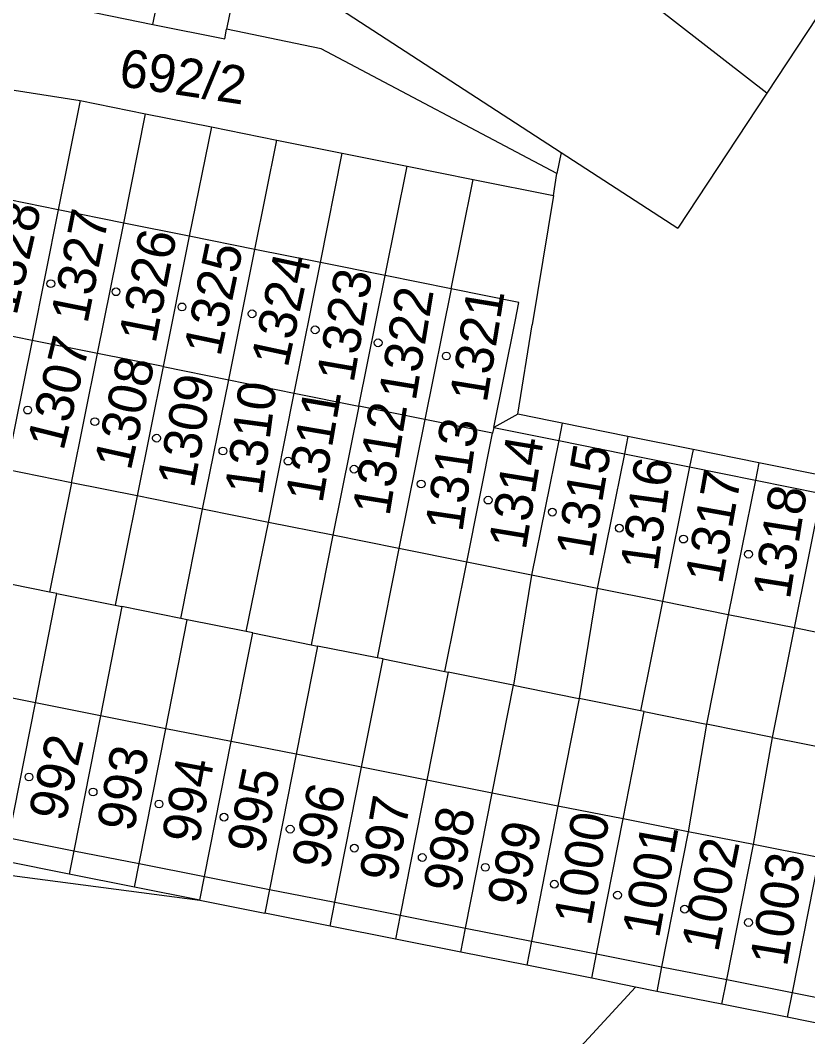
# Model space of a CAD drawing. Extents: x -735249 to -729401, y -1124843 to -1121828.
# Drawn here: x -734353.35 to -734317.99, y -1123702.88 to -1123657.27 of the extents above; entities that cross this region are included whole.
import ezdxf

# ---------------------------------------------------------------- set-up
doc = ezdxf.new("R2010")
doc.units = 0
for name, color, linetype in [('Vrstva 1', 7, 'Continuous'), ('Vrstva 18', 7, 'Continuous'), ('Vrstva 19', 7, 'Continuous'), ('Vrstva 25', 7, 'Continuous'), ('Vrstva 4', 7, 'Continuous')]:
    doc.layers.add(name, color=color, linetype=linetype)

msp = doc.modelspace()

# ---------------------------------------------------------------- linework, layer by layer
at = {"layer": 'Vrstva 1'}
for points in [[(-734313.11, -1123650.34), (-734319.82, -1123660.53)], [(-734347.4, -1123657.45), (-734346.2, -1123651.57)], [(-734343.32, -1123653.92), (-734344.09, -1123657.67)], [(-734343.32, -1123653.92), (-734329.06, -1123663.2)], [(-734319.82, -1123660.53), (-734327.71, -1123654.4)], [(-734350.54, -1123656.81), (-734347.4, -1123657.45)], [(-734347.4, -1123657.45), (-734344.17, -1123658.1)], [(-734344.17, -1123658.1), (-734344.09, -1123657.67)], [(-734339.84, -1123658.54), (-734344.09, -1123657.67)], [(-734329.25, -1123664.14), (-734339.84, -1123658.54)], [(-734353.63, -1123660.4), (-734350.66, -1123660.87)], [(-734319.82, -1123660.53), (-734323.83, -1123666.6)], [(-734350.66, -1123660.87), (-734351.65, -1123665.77)], [(-734350.66, -1123660.87), (-734347.72, -1123661.46)], [(-734348.7, -1123666.37), (-734347.72, -1123661.46)], [(-734347.72, -1123661.46), (-734344.77, -1123662.05)], [(-734344.77, -1123662.05), (-734345.76, -1123666.96)], [(-734344.77, -1123662.05), (-734341.83, -1123662.64)], [(-734342.82, -1123667.55), (-734341.83, -1123662.64)], [(-734341.83, -1123662.64), (-734338.89, -1123663.23)], [(-734339.87, -1123668.14), (-734338.89, -1123663.23)], [(-734338.89, -1123663.23), (-734335.98, -1123663.82)], [(-734329.06, -1123663.2), (-734329.25, -1123664.14)], [(-734329.06, -1123663.2), (-734323.83, -1123666.6)], [(-734336.97, -1123668.72), (-734335.98, -1123663.82)], [(-734335.98, -1123663.82), (-734333.02, -1123664.41)], [(-734329.41, -1123665.13), (-734329.25, -1123664.14)], [(-734334, -1123669.32), (-734333.02, -1123664.41)], [(-734333.02, -1123664.41), (-734329.41, -1123665.13)], [(-734329.41, -1123665.13), (-734330.36, -1123670.94)], [(-734351.65, -1123665.77), (-734352.82, -1123671.63)], [(-734349.88, -1123672.22), (-734348.7, -1123666.37)], [(-734345.76, -1123666.96), (-734346.94, -1123672.81)], [(-734343.99, -1123673.41), (-734342.82, -1123667.55)], [(-734341.05, -1123674), (-734339.87, -1123668.14)], [(-734338.14, -1123674.58), (-734336.97, -1123668.72)], [(-734334, -1123669.32), (-734335.18, -1123675.18)], [(-734352.82, -1123671.63), (-734355.77, -1123671.04)], [(-734331.01, -1123674.95), (-734330.36, -1123670.94)], [(-734352.82, -1123671.63), (-734353.99, -1123677.43)], [(-734349.88, -1123672.22), (-734352.82, -1123671.63)], [(-734351.05, -1123678.02), (-734349.88, -1123672.22)], [(-734346.94, -1123672.81), (-734349.88, -1123672.22)], [(-734346.94, -1123672.81), (-734348.1, -1123678.61)], [(-734346.94, -1123672.81), (-734343.99, -1123673.41)], [(-734345.16, -1123679.21), (-734343.99, -1123673.41)], [(-734343.99, -1123673.41), (-734341.05, -1123674)], [(-734342.21, -1123679.8), (-734341.05, -1123674)], [(-734341.05, -1123674), (-734338.14, -1123674.58)], [(-734338.14, -1123674.58), (-734339.31, -1123680.38)], [(-734335.18, -1123675.18), (-734338.14, -1123674.58)], [(-734331.01, -1123674.95), (-734332.09, -1123675.54)], [(-734329.46, -1123675.26), (-734331.01, -1123674.95)], [(-734335.18, -1123675.18), (-734336.35, -1123680.98)], [(-734332.14, -1123675.79), (-734335.18, -1123675.18)], [(-734332.09, -1123675.54), (-734332.14, -1123675.79)], [(-734329.02, -1123675.35), (-734329.46, -1123675.26)], [(-734329.02, -1123675.35), (-734329.17, -1123676.13)], [(-734326.07, -1123675.95), (-734329.02, -1123675.35)], [(-734333.3, -1123681.59), (-734332.14, -1123675.79)], [(-734326.07, -1123675.95), (-734326.22, -1123676.72)], [(-734323.14, -1123676.53), (-734326.07, -1123675.95)], [(-734329.17, -1123676.13), (-734330.39, -1123682.17)], [(-734323.14, -1123676.53), (-734323.3, -1123677.31)], [(-734320.19, -1123677.13), (-734323.14, -1123676.53)], [(-734326.22, -1123676.72), (-734327.44, -1123682.77)], [(-734323.3, -1123677.31), (-734324.51, -1123683.35)], [(-734320.19, -1123677.13), (-734320.34, -1123677.9)], [(-734317.21, -1123677.72), (-734320.19, -1123677.13)], [(-734320.34, -1123677.9), (-734321.56, -1123683.95)], [(-734351.05, -1123678.02), (-734352.03, -1123682.93)], [(-734348.1, -1123678.61), (-734349.09, -1123683.52)], [(-734318.58, -1123684.54), (-734317.37, -1123678.5)], [(-734346.14, -1123684.11), (-734345.16, -1123679.21)], [(-734343.2, -1123684.7), (-734342.21, -1123679.8)], [(-734339.31, -1123680.38), (-734340.29, -1123685.29)], [(-734336.35, -1123680.98), (-734337.33, -1123685.88)], [(-734460.54, -1123681.62), (-734345.29, -1123696.75)], [(-734334.29, -1123686.49), (-734333.3, -1123681.59)], [(-734352.03, -1123682.93), (-734354.62, -1123682.41)], [(-734330.39, -1123682.17), (-734331.2, -1123687.11)], [(-734327.44, -1123682.77), (-734328.26, -1123687.7)], [(-734352.67, -1123687.9), (-734351.71, -1123682.99)], [(-734351.71, -1123682.99), (-734352.03, -1123682.93)], [(-734351.71, -1123682.99), (-734349.09, -1123683.52)], [(-734324.51, -1123683.35), (-734325.5, -1123688.26)], [(-734348.79, -1123683.58), (-734349.75, -1123688.48)], [(-734349.09, -1123683.52), (-734348.79, -1123683.58)], [(-734346.14, -1123684.11), (-734348.79, -1123683.58)], [(-734346.82, -1123689.06), (-734345.86, -1123684.17)], [(-734345.86, -1123684.17), (-734346.14, -1123684.11)], [(-734343.2, -1123684.7), (-734345.86, -1123684.17)], [(-734321.56, -1123683.95), (-734322.54, -1123688.85)], [(-734342.91, -1123684.76), (-734343.2, -1123684.7)], [(-734319.57, -1123689.45), (-734318.58, -1123684.54)], [(-734343.88, -1123689.64), (-734342.91, -1123684.76)], [(-734342.91, -1123684.76), (-734340.29, -1123685.29)], [(-734340, -1123685.35), (-734340.96, -1123690.21)], [(-734340.29, -1123685.29), (-734340, -1123685.35)], [(-734337.33, -1123685.88), (-734340, -1123685.35)], [(-734338.02, -1123690.79), (-734337.06, -1123685.93)], [(-734337.06, -1123685.93), (-734337.33, -1123685.88)], [(-734337.06, -1123685.93), (-734334.29, -1123686.49)], [(-734334.13, -1123686.52), (-734335.09, -1123691.37)], [(-734334.29, -1123686.49), (-734334.13, -1123686.52)], [(-734331.37, -1123687.08), (-734334.13, -1123686.52)], [(-734332.16, -1123691.95), (-734331.2, -1123687.11)], [(-734331.2, -1123687.11), (-734331.37, -1123687.08)], [(-734331.2, -1123687.11), (-734328.42, -1123687.67)], [(-734353.86, -1123693.96), (-734352.67, -1123687.9)], [(-734328.26, -1123687.7), (-734329.21, -1123692.53)], [(-734328.42, -1123687.67), (-734328.26, -1123687.7)], [(-734325.5, -1123688.26), (-734328.26, -1123687.7)], [(-734326.28, -1123693.11), (-734325.33, -1123688.29)], [(-734325.33, -1123688.29), (-734325.5, -1123688.26)], [(-734325.33, -1123688.29), (-734322.54, -1123688.85)], [(-734349.75, -1123688.48), (-734350.94, -1123694.54)], [(-734348.01, -1123695.11), (-734346.82, -1123689.06)], [(-734322.54, -1123688.85), (-734323.36, -1123693.69)], [(-734319.57, -1123689.45), (-734322.54, -1123688.85)], [(-734345.08, -1123695.69), (-734343.88, -1123689.64)], [(-734320.43, -1123694.26), (-734319.57, -1123689.45)], [(-734319.57, -1123689.45), (-734316.63, -1123690.04)], [(-734340.96, -1123690.21), (-734342.16, -1123696.27)], [(-734339.22, -1123696.85), (-734338.02, -1123690.79)], [(-734335.09, -1123691.37), (-734336.29, -1123697.43)], [(-734333.36, -1123698.01), (-734332.16, -1123691.95)], [(-734329.21, -1123692.53), (-734330.4, -1123698.59)], [(-734327.47, -1123699.17), (-734326.28, -1123693.11)], [(-734323.36, -1123693.69), (-734324.55, -1123699.75)], [(-734321.63, -1123700.32), (-734320.43, -1123694.26)], [(-734350.94, -1123694.54), (-734351.15, -1123695.59)], [(-734351.15, -1123695.59), (-734354.06, -1123695)], [(-734348.22, -1123696.17), (-734348.01, -1123695.11)], [(-734317.49, -1123694.84), (-734318.69, -1123700.9)], [(-734348.22, -1123696.17), (-734351.15, -1123695.59)], [(-734345.29, -1123696.75), (-734345.08, -1123695.69)], [(-734345.29, -1123696.75), (-734348.22, -1123696.17)], [(-734342.16, -1123696.27), (-734342.37, -1123697.34)], [(-734345.29, -1123696.75), (-734342.37, -1123697.34)], [(-734339.43, -1123697.92), (-734339.22, -1123696.85)], [(-734339.43, -1123697.92), (-734342.37, -1123697.34)], [(-734336.29, -1123697.43), (-734336.5, -1123698.51)], [(-734336.5, -1123698.51), (-734339.43, -1123697.92)], [(-734333.57, -1123699.09), (-734333.36, -1123698.01)], [(-734333.57, -1123699.09), (-734336.5, -1123698.51)], [(-734330.4, -1123698.59), (-734330.61, -1123699.68)], [(-734330.61, -1123699.68), (-734333.57, -1123699.09)], [(-734327.68, -1123700.26), (-734327.47, -1123699.17)], [(-734327.68, -1123700.26), (-734330.61, -1123699.68)], [(-734324.55, -1123699.75), (-734324.77, -1123700.85)], [(-734325.73, -1123700.66), (-734347.17, -1123723.93)], [(-734325.73, -1123700.66), (-734327.68, -1123700.26)], [(-734324.77, -1123700.85), (-734325.73, -1123700.66)], [(-734321.85, -1123701.43), (-734321.63, -1123700.32)], [(-734321.85, -1123701.43), (-734324.77, -1123700.85)], [(-734318.69, -1123700.9), (-734318.91, -1123702.01)], [(-734318.91, -1123702.01), (-734321.85, -1123701.43)], [(-734315.97, -1123702.6), (-734318.91, -1123702.01)]]:
    msp.add_lwpolyline(points, dxfattribs=at)
at = {"layer": 'Vrstva 25'}
for centre in [(-734351.98, -1123669.09), (-734349.05, -1123669.45), (-734346.09, -1123670.13), (-734342.94, -1123670.44), (-734340.11, -1123671.16), (-734337.28, -1123671.74), (-734334.22, -1123672.33), (-734353.02, -1123674.76), (-734350, -1123675.28), (-734347.23, -1123676.02), (-734344.25, -1123676.6), (-734341.32, -1123677.05), (-734338.36, -1123677.41), (-734335.35, -1123678.08), (-734332.34, -1123678.8), (-734329.46, -1123679.34), (-734326.45, -1123680.06), (-734323.57, -1123680.55), (-734320.65, -1123681.23), (-734352.96, -1123691.23), (-734350.08, -1123691.9), (-734347.12, -1123692.44), (-734344.2, -1123693.03), (-734341.23, -1123693.57), (-734338.35, -1123694.42), (-734335.3, -1123694.84), (-734332.47, -1123695.28), (-734329.37, -1123696.04), (-734326.53, -1123696.53), (-734323.52, -1123697.16), (-734320.65, -1123697.76)]:
    msp.add_circle(centre, 0.175, dxfattribs=at)
at = {"layer": 'Vrstva 4'}
for points in [[(-734351.65, -1123665.77), (-734354.59, -1123665.18)], [(-734348.7, -1123666.37), (-734351.65, -1123665.77)], [(-734345.76, -1123666.96), (-734348.7, -1123666.37)], [(-734342.82, -1123667.55), (-734345.76, -1123666.96)], [(-734339.87, -1123668.14), (-734342.82, -1123667.55)], [(-734336.97, -1123668.72), (-734339.87, -1123668.14)], [(-734334, -1123669.32), (-734336.97, -1123668.72)], [(-734330.96, -1123669.93), (-734334, -1123669.32)], [(-734331.13, -1123670.78), (-734330.96, -1123669.93)], [(-734332.09, -1123675.54), (-734331.13, -1123670.78)], [(-734332.09, -1123675.54), (-734329.17, -1123676.13)], [(-734329.17, -1123676.13), (-734326.22, -1123676.72)], [(-734326.22, -1123676.72), (-734323.3, -1123677.31)], [(-734351.05, -1123678.02), (-734353.99, -1123677.43)], [(-734323.3, -1123677.31), (-734320.34, -1123677.9)], [(-734320.34, -1123677.9), (-734317.37, -1123678.5)], [(-734348.1, -1123678.61), (-734351.05, -1123678.02)], [(-734345.16, -1123679.21), (-734348.1, -1123678.61)], [(-734342.21, -1123679.8), (-734345.16, -1123679.21)], [(-734339.31, -1123680.38), (-734342.21, -1123679.8)], [(-734336.35, -1123680.98), (-734339.31, -1123680.38)], [(-734333.3, -1123681.59), (-734336.35, -1123680.98)], [(-734330.39, -1123682.17), (-734333.3, -1123681.59)], [(-734327.44, -1123682.77), (-734330.39, -1123682.17)], [(-734324.51, -1123683.35), (-734327.44, -1123682.77)], [(-734321.56, -1123683.95), (-734324.51, -1123683.35)], [(-734318.58, -1123684.54), (-734321.56, -1123683.95)], [(-734315.64, -1123685.14), (-734318.58, -1123684.54)], [(-734352.67, -1123687.9), (-734355.59, -1123687.32)], [(-734349.75, -1123688.48), (-734352.67, -1123687.9)], [(-734346.82, -1123689.06), (-734349.75, -1123688.48)], [(-734343.88, -1123689.64), (-734346.82, -1123689.06)], [(-734340.96, -1123690.21), (-734343.88, -1123689.64)], [(-734338.02, -1123690.79), (-734340.96, -1123690.21)], [(-734335.09, -1123691.37), (-734338.02, -1123690.79)], [(-734332.16, -1123691.95), (-734335.09, -1123691.37)], [(-734329.21, -1123692.53), (-734332.16, -1123691.95)], [(-734326.28, -1123693.11), (-734329.21, -1123692.53)], [(-734323.36, -1123693.69), (-734326.28, -1123693.11)], [(-734320.43, -1123694.26), (-734323.36, -1123693.69)], [(-734353.86, -1123693.96), (-734350.94, -1123694.54)], [(-734317.49, -1123694.84), (-734320.43, -1123694.26)], [(-734350.94, -1123694.54), (-734348.01, -1123695.11)], [(-734348.01, -1123695.11), (-734345.08, -1123695.69)], [(-734345.08, -1123695.69), (-734342.16, -1123696.27)], [(-734342.16, -1123696.27), (-734339.22, -1123696.85)], [(-734339.22, -1123696.85), (-734336.29, -1123697.43)], [(-734336.29, -1123697.43), (-734333.36, -1123698.01)], [(-734333.36, -1123698.01), (-734330.4, -1123698.59)], [(-734330.4, -1123698.59), (-734327.47, -1123699.17)], [(-734327.47, -1123699.17), (-734324.55, -1123699.75)], [(-734324.55, -1123699.75), (-734321.63, -1123700.32)], [(-734321.63, -1123700.32), (-734318.69, -1123700.9)], [(-734318.69, -1123700.9), (-734315.75, -1123701.48)]]:
    msp.add_lwpolyline(points, dxfattribs=at)

# ---------------------------------------------------------------- texts
at = {"layer": 'Vrstva 18'}
msp.add_text('692/2', height=1.7, rotation=351.4028, dxfattribs=at).set_placement((-734348.973, -1123660.203))
at = {"layer": 'Vrstva 19'}
for s, rotation, p in [('1328', 77.1006, (-734353.52, -1123670.561)), ('1327', 78.7006, (-734350.336, -1123670.925)), ('1326', 78.9006, (-734347.277, -1123671.816)), ('1325', 78.2006, (-734344.364, -1123672.404)), ('1324', 77.9006, (-734341.343, -1123672.903)), ('1323', 80.2006, (-734338.383, -1123673.579)), ('1322', 80.7006, (-734335.595, -1123674.391)), ('1321', 80.8006, (-734332.405, -1123674.471)), ('1307', 76.1006, (-734351.416, -1123676.628)), ('1308', 77.5006, (-734348.391, -1123677.522)), ('1309', 79.6006, (-734345.55, -1123678.308)), ('1310', 82.4007, (-734342.491, -1123678.626)), ('1311', 80.3006, (-734339.783, -1123678.98)), ('1312', 80.8006, (-734336.775, -1123679.561)), ('1313', 81.7007, (-734333.499, -1123680.274)), ('1314', 80.7006, (-734330.655, -1123681.081)), ('1315', 80.5006, (-734327.644, -1123681.45)), ('1316', 82.3007, (-734324.731, -1123682.036)), ('1317', 79.9006, (-734321.841, -1123682.619)), ('1318', 81.0006, (-734318.796, -1123683.292)), ('992', 76.8006, (-734351.349, -1123693.28)), ('993', 79.3006, (-734348.259, -1123693.737)), ('994', 79.5006, (-734345.34, -1123694.277)), ('995', 78.5006, (-734342.426, -1123694.735)), ('996', 77.7006, (-734339.532, -1123695.452)), ('997', 80.2006, (-734336.463, -1123695.989)), ('998', 79.3006, (-734333.609, -1123696.487)), ('1000', 80.2006, (-734327.733, -1123697.959)), ('999', 76.9006, (-734330.769, -1123697.15)), ('1001', 79.9006, (-734324.671, -1123698.509)), ('1002', 78.8006, (-734322.017, -1123699.135)), ('1003', 80.7006, (-734318.925, -1123699.781))]:
    msp.add_text(s, height=1.7, rotation=rotation, dxfattribs=at).set_placement(p)

doc.saveas('drawing.dxf')
